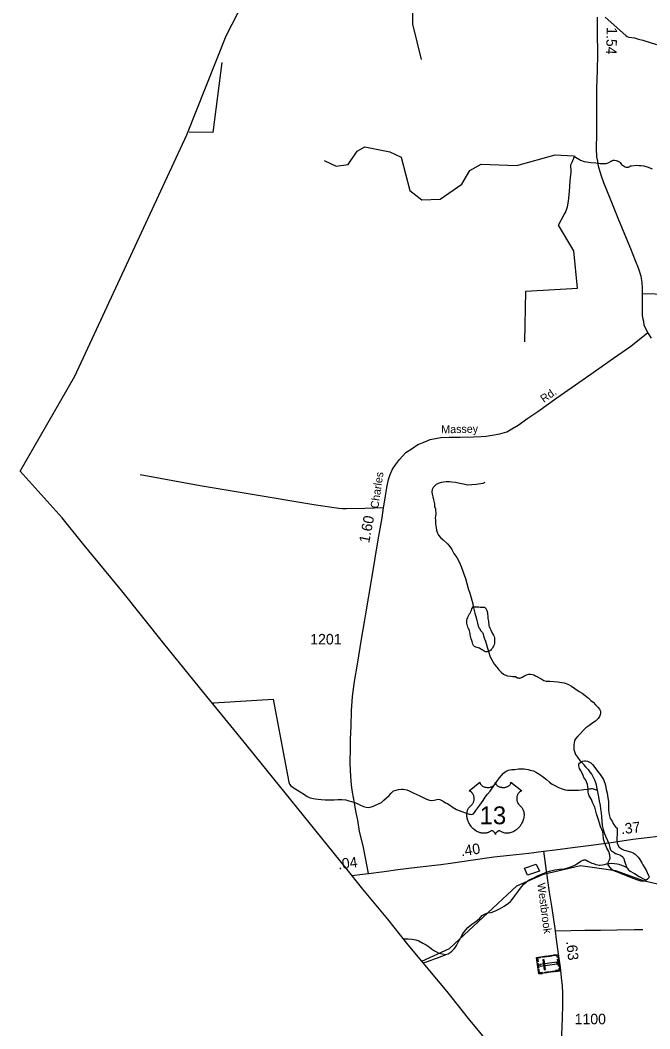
# Model space of a CAD drawing. Extents: x 2206922 to 2357709, y 510027 to 673830.
# Drawn here: x 2206922 to 2214408, y 553694 to 565687 of the extents above; entities that cross this region are included whole.
import ezdxf

# ---------------------------------------------------------------- set-up
doc = ezdxf.new("R2010")
doc.units = 0
for name, color, linetype in [('Exist Boundary Political CountyLine', 7, 'Continuous'), ('Exist Cultural Cemetery CELL', 7, 'Continuous'), ('Exist Hydrographic Creek Single Shore', 7, 'Continuous'), ('Exist Hydrographic Misc Water Feature', 7, 'Continuous'), ('Exist Road Non-System Type 51', 7, 'Continuous'), ('Exist Road Primary US Attributed', 7, 'Continuous'), ('Exist Road Primary US Mileage Hundredths English Label', 7, 'Continuous'), ('Exist Road Primary US Shield CELL', 7, 'Continuous'), ('Exist Road Primary US Shield Number Label', 7, 'Continuous'), ('Exist Road Secondary Mileage Hundredths English Label', 7, 'Continuous'), ('Exist Road Secondary Type 51 Attributed', 7, 'Continuous'), ('Exist Road Secondary Type 51 Label', 7, 'Continuous'), ('Exist Road Secondary Type 51 Number Label', 7, 'Continuous')]:
    doc.layers.add(name, color=color, linetype=linetype)

msp = doc.modelspace()

# ---------------------------------------------------------------- linework, layer by layer
at = {"layer": 'Exist Boundary Political CountyLine'}
for points in [[(2206922, 560323), (2207573, 561455), (2208904, 564324), (2209371, 565502), (2211400, 569449), (2211565, 569769), (2211884, 570357), (2214893, 570378), (2215648, 570384)], [(2225101, 538040), (2218799, 545711), (2217828, 546923), (2217376, 547429), (2215140, 550249), (2214180, 551436), (2213926, 551742), (2212977, 552913), (2212501, 553514), (2212251, 553818), (2211999, 554136), (2211771, 554406), (2211519, 554714), (2211295, 554997), (2210995, 555354), (2210793, 555609), (2209571, 557124), (2209107, 557689), (2208629, 558275), (2208129, 558903), (2207662, 559468), (2207422, 559770), (2206922, 560323)]]:
    msp.add_lwpolyline(points, dxfattribs=at)
at = {"layer": 'Exist Cultural Cemetery CELL'}
for points in [[(2213089, 554346), (2213061, 554543), (2213313, 554579), (2213341, 554382)], [(2213317, 554546), (2213306, 554545), (2213303, 554566), (2213263, 554561), (2213261, 554572), (2213313, 554579)], [(2213104, 554549), (2213105, 554538), (2213073, 554534), (2213079, 554493), (2213068, 554492), (2213061, 554543)], [(2213078, 554419), (2213071, 554471), (2213082, 554472), (2213090, 554421)], [(2213102, 554458), (2213105, 554440), (2213306, 554468), (2213303, 554487)], [(2213178, 554548), (2213135, 554542), (2213133, 554553), (2213176, 554560)], [(2213150, 554396), (2213169, 554399), (2213152, 554515), (2213134, 554513)], [(2213243, 554558), (2213200, 554551), (2213198, 554563), (2213241, 554569)], [(2213321, 554437), (2213309, 554521), (2213321, 554523), (2213333, 554439)], [(2213132, 554352), (2213130, 554363), (2213098, 554359), (2213092, 554399), (2213081, 554397), (2213089, 554346)], [(2213205, 554363), (2213162, 554356), (2213161, 554368), (2213203, 554374)], [(2213272, 554372), (2213229, 554366), (2213227, 554377), (2213270, 554383)], [(2213336, 554415), (2213325, 554413), (2213328, 554391), (2213288, 554386), (2213289, 554375), (2213341, 554382)]]:
    msp.add_lwpolyline(points, close=True, dxfattribs=at)
at = {"layer": 'Exist Hydrographic Creek Single Shore'}
for points in [[(2211692, 565220), (2211592, 565639), (2211589, 565663), (2211592, 566699)], [(2213877, 565721), (2214121, 565506), (2214139, 565493), (2214157, 565485), (2214227, 565477), (2214273, 565463), (2214323, 565450), (2214486, 565399)], [(2210536, 564018), (2210678, 563953), (2210820, 563970), (2210927, 564128), (2211018, 564179), (2211318, 564123), (2211452, 564058), (2211555, 563660), (2211697, 563552), (2211914, 563560), (2212171, 563739), (2212269, 563898), (2212402, 563974), (2212827, 563959), (2213284, 564087), (2213501, 564073), (2213520, 564069)], [(2213513, 564065), (2213523, 564059), (2213571, 564029), (2213582, 564023), (2213628, 564008), (2213706, 563994), (2213766, 563989), (2213818, 563983), (2213856, 563981), (2213872, 563981), (2213888, 563984), (2213902, 563988), (2213920, 563996), (2213947, 564012), (2213959, 564018), (2213973, 564022), (2213989, 564022), (2214007, 564020), (2214021, 564016), (2214037, 564008), (2214048, 564003), (2214055, 563993), (2214071, 563971), (2214094, 563955), (2214114, 563943), (2214128, 563939), (2214140, 563939), (2214154, 563941), (2214170, 563949), (2214180, 563954), (2214190, 563956), (2214248, 563962), (2214280, 563960), (2214302, 563960), (2214332, 563957), (2214376, 563943), (2214406, 563933), (2214436, 563919)], [(2211696, 554498), (2212025, 554650), (2212828, 555394), (2213144, 555532), (2213584, 555635), (2214001, 555577), (2214327, 555456), (2214602, 555392), (2214744, 555317), (2214820, 555243), (2214913, 555044), (2214914, 554795), (2214874, 554651), (2214901, 554369), (2214952, 554194), (2215019, 554120), (2215145, 554039), (2215429, 553915), (2215554, 553824), (2215754, 553827)]]:
    msp.add_lwpolyline(points, dxfattribs=at)
at = {"layer": 'Exist Hydrographic Misc Water Feature'}
for points in [[(2209318, 565183), (2209213, 564353), (2208930, 564355)], [(2212921, 561862), (2212932, 562465), (2213548, 562502), (2213503, 562943), (2213323, 563248), (2213390, 563376), (2213406, 563402), (2213429, 563469), (2213441, 563535), (2213454, 563649), (2213456, 563710), (2213462, 563775), (2213473, 563885), (2213468, 563965), (2213484, 563999), (2213513, 564065)], [(2212447, 560189), (2212423, 560179), (2212399, 560175), (2212343, 560165), (2212241, 560160), (2212211, 560166), (2212151, 560179), (2212097, 560189), (2212054, 560192), (2212027, 560198), (2211988, 560196), (2211956, 560194), (2211927, 560190), (2211891, 560179), (2211869, 560167), (2211845, 560143), (2211833, 560129), (2211821, 560107), (2211816, 560079), (2211820, 560051), (2211830, 560019), (2211836, 559985), (2211846, 559937), (2211849, 559905), (2211859, 559877), (2211864, 559815), (2211855, 559769), (2211858, 559740), (2211860, 559697), (2211867, 559651), (2211870, 559622), (2211883, 559586), (2211897, 559564), (2211919, 559536), (2211949, 559508), (2212002, 559462), (2212030, 559427), (2212052, 559393), (2212078, 559347), (2212113, 559297), (2212141, 559247), (2212166, 559190), (2212190, 559124), (2212215, 559050), (2212233, 558990), (2212249, 558930), (2212266, 558873), (2212282, 558819), (2212303, 558749), (2212309, 558713)], [(2212489, 558180), (2212473, 558176), (2212456, 558178), (2212440, 558184), (2212426, 558192), (2212414, 558202), (2212400, 558210), (2212384, 558218), (2212368, 558222), (2212354, 558227), (2212338, 558233), (2212324, 558241), (2212312, 558253), (2212304, 558267), (2212298, 558283), (2212294, 558299), (2212290, 558313), (2212283, 558329), (2212280, 558345), (2212276, 558361), (2212271, 558377), (2212271, 558393), (2212269, 558411), (2212265, 558425), (2212259, 558441), (2212252, 558454), (2212244, 558471), (2212239, 558487), (2212235, 558501), (2212232, 558518), (2212232, 558535), (2212234, 558551), (2212238, 558567), (2212244, 558582), (2212250, 558596), (2212258, 558611), (2212265, 558627), (2212275, 558639), (2212281, 558655), (2212287, 558671), (2212291, 558687), (2212309, 558713)], [(2212309, 558713), (2212325, 558713), (2212341, 558713), (2212357, 558713), (2212375, 558711), (2212391, 558709), (2212407, 558708), (2212423, 558708), (2212441, 558708), (2212453, 558698), (2212461, 558684), (2212469, 558668), (2212475, 558654), (2212479, 558638), (2212479, 558622), (2212481, 558604), (2212482, 558588), (2212482, 558572), (2212484, 558556), (2212488, 558540), (2212490, 558524), (2212492, 558506), (2212494, 558490), (2212498, 558474), (2212505, 558460), (2212512, 558446), (2212519, 558431), (2212527, 558417), (2212535, 558400), (2212543, 558387), (2212549, 558373), (2212557, 558357), (2212560, 558341), (2212561, 558325), (2212563, 558309), (2212562, 558293), (2212560, 558275), (2212556, 558261), (2212548, 558245), (2212540, 558231), (2212532, 558217), (2212522, 558203), (2212512, 558191), (2212489, 558180)], [(2212309, 558713), (2212313, 558699), (2212329, 558637), (2212346, 558569), (2212352, 558549), (2212358, 558517), (2212368, 558482), (2212379, 558457), (2212389, 558440), (2212395, 558430), (2212405, 558420), (2212419, 558408), (2212423, 558400), (2212427, 558388), (2212435, 558352), (2212454, 558304), (2212472, 558246), (2212489, 558180)], [(2212489, 558180), (2212511, 558117), (2212529, 558081), (2212563, 558027), (2212587, 557993), (2212614, 557963), (2212642, 557934), (2212668, 557912), (2212686, 557902), (2212714, 557892), (2212756, 557887), (2212776, 557884), (2212788, 557885), (2212800, 557885), (2212811, 557883), (2212816, 557879), (2212835, 557869), (2212846, 557867), (2212854, 557865), (2212864, 557865), (2212876, 557869), (2212891, 557875), (2212910, 557888), (2212940, 557904), (2212970, 557910), (2212990, 557910), (2213012, 557906), (2213030, 557902), (2213050, 557892), (2213074, 557881), (2213099, 557865), (2213124, 557851), (2213146, 557835), (2213177, 557829), (2213220, 557826), (2213267, 557822), (2213313, 557818), (2213361, 557812), (2213391, 557807), (2213433, 557793), (2213475, 557770), (2213515, 557740), (2213569, 557704), (2213605, 557684), (2213640, 557657), (2213680, 557625), (2213708, 557599), (2213734, 557577), (2213762, 557547), (2213791, 557518), (2213809, 557494), (2213821, 557470), (2213823, 557448), (2213819, 557428), (2213811, 557406), (2213793, 557384), (2213762, 557352), (2213731, 557333), (2213700, 557309), (2213684, 557297), (2213648, 557273), (2213614, 557240), (2213582, 557206), (2213551, 557172), (2213525, 557140), (2213513, 557122), (2213507, 557094), (2213503, 557072), (2213504, 557040), (2213506, 557016), (2213512, 556990), (2213524, 556956), (2213549, 556922), (2213577, 556886), (2213593, 556869)], [(2209220, 557552), (2209220, 557570), (2209931, 557613), (2210118, 556625), (2210124, 556603), (2210141, 556583), (2210169, 556563), (2210249, 556512), (2210301, 556478), (2210333, 556458), (2210371, 556442), (2210431, 556427), (2210501, 556419), (2210550, 556418), (2210611, 556418), (2210657, 556417), (2210699, 556421), (2210747, 556421), (2210794, 556416), (2210829, 556406), (2210861, 556396), (2210900, 556384), (2210928, 556371), (2210970, 556353), (2211004, 556337), (2211034, 556329), (2211058, 556327), (2211084, 556330), (2211110, 556338), (2211140, 556350), (2211189, 556372), (2211217, 556386), (2211247, 556411), (2211279, 556441), (2211307, 556469), (2211331, 556497), (2211344, 556509), (2211362, 556522), (2211392, 556532), (2211418, 556538), (2211454, 556542), (2211474, 556542), (2211496, 556540), (2211520, 556535), (2211548, 556525), (2211594, 556501), (2211629, 556485), (2211681, 556460), (2211723, 556440), (2211753, 556426), (2211787, 556412), (2211809, 556409), (2211843, 556411), (2211875, 556419), (2211893, 556423), (2211913, 556421), (2211929, 556413), (2211949, 556401), (2211979, 556382), (2212001, 556374), (2212071, 556326), (2212109, 556303), (2212171, 556279), (2212216, 556261), (2212248, 556252), (2212262, 556248), (2212274, 556246), (2212290, 556244), (2212300, 556246), (2212312, 556252), (2212322, 556266), (2212340, 556288), (2212385, 556353), (2212425, 556409), (2212452, 556447), (2212478, 556483), (2212508, 556521), (2212560, 556595), (2212595, 556646), (2212621, 556678), (2212645, 556706), (2212668, 556734), (2212700, 556756), (2212726, 556771), (2212766, 556777), (2212804, 556779), (2212848, 556784), (2212914, 556784), (2212960, 556776), (2212984, 556768), (2213024, 556761), (2213060, 556743), (2213100, 556719), (2213144, 556688), (2213179, 556658), (2213215, 556626), (2213247, 556604), (2213279, 556585), (2213321, 556565), (2213367, 556549)], [(2213673, 556545), (2213671, 556571), (2213665, 556599), (2213649, 556649), (2213624, 556681), (2213614, 556705), (2213604, 556733), (2213583, 556769), (2213572, 556791), (2213563, 556820), (2213565, 556840), (2213571, 556852), (2213593, 556869)], [(2213593, 556869), (2213607, 556877), (2213631, 556881), (2213643, 556879), (2213667, 556877), (2213707, 556857), (2213727, 556838), (2213753, 556802), (2213785, 556756), (2213816, 556716), (2213856, 556658), (2213881, 556591), (2213889, 556539), (2213900, 556497), (2213910, 556441), (2213916, 556395), (2213916, 556345), (2213917, 556289), (2213923, 556243), (2213935, 556195), (2213962, 556162), (2213976, 556126), (2214000, 556096), (2214018, 556080), (2214021, 556050), (2214019, 556006), (2214015, 555966), (2214017, 555956), (2214019, 555896), (2214044, 555852), (2214078, 555829), (2214102, 555818), (2214124, 555813), (2214188, 555795), (2214208, 555785), (2214232, 555770), (2214258, 555748), (2214268, 555736), (2214289, 555706), (2214311, 555668), (2214323, 555642), (2214364, 555579), (2214378, 555551), (2214394, 555517), (2214398, 555501), (2214396, 555489), (2214382, 555475), (2214366, 555463)], [(2213593, 556869), (2213597, 556863), (2213615, 556843), (2213621, 556835), (2213643, 556807), (2213676, 556777), (2213696, 556746), (2213718, 556718), (2213734, 556688), (2213750, 556654), (2213763, 556624), (2213771, 556594), (2213777, 556550), (2213781, 556530)], [(2213367, 556549), (2213403, 556537), (2213431, 556532), (2213469, 556532), (2213517, 556532), (2213559, 556533), (2213595, 556535), (2213623, 556539), (2213665, 556543), (2213673, 556545)], [(2213673, 556545), (2213683, 556546), (2213697, 556549), (2213709, 556550), (2213723, 556550), (2213745, 556544), (2213781, 556530)], [(2213909, 555657), (2213915, 555680), (2213927, 555703), (2213935, 555723), (2213934, 555757), (2213920, 555801), (2213898, 555843), (2213872, 555901), (2213859, 555949), (2213855, 556003), (2213849, 556037), (2213822, 556100), (2213796, 556178), (2213775, 556250), (2213753, 556328), (2213728, 556386), (2213716, 556420), (2213688, 556463), (2213679, 556487), (2213674, 556511), (2213674, 556531), (2213673, 556545)], [(2213781, 556530), (2213785, 556510), (2213798, 556452), (2213806, 556402), (2213817, 556348), (2213823, 556308), (2213829, 556263), (2213832, 556215), (2213836, 556164), (2213842, 556113), (2213854, 556063), (2213865, 556023), (2213883, 555977), (2213903, 555933), (2213920, 555899), (2213930, 555866), (2213934, 555845), (2213938, 555832), (2213942, 555822), (2213948, 555816), (2213958, 555806), (2213970, 555798), (2213984, 555790), (2214001, 555780), (2214024, 555772), (2214050, 555762), (2214062, 555756), (2214074, 555746), (2214082, 555741), (2214088, 555731), (2214097, 555719), (2214101, 555701), (2214115, 555663), (2214121, 555645), (2214127, 555627), (2214133, 555611)], [(2211982, 554576), (2212010, 554585), (2212034, 554601), (2212055, 554617), (2212081, 554643), (2212099, 554665), (2212109, 554683), (2212130, 554724), (2212152, 554764), (2212174, 554804), (2212193, 554836), (2212221, 554872), (2212245, 554898), (2212293, 554937), (2212327, 554961), (2212355, 554981), (2212386, 555011), (2212416, 555041), (2212450, 555062), (2212480, 555074), (2212520, 555078), (2212574, 555098), (2212622, 555121), (2212677, 555153), (2212727, 555189), (2212751, 555208), (2212773, 555232), (2212804, 555274), (2212826, 555306), (2212850, 555340), (2212882, 555381), (2212910, 555412), (2212941, 555443), (2212975, 555465), (2213027, 555491), (2213079, 555516), (2213119, 555534), (2213150, 555546), (2213188, 555559), (2213230, 555571), (2213278, 555583), (2213332, 555591), (2213392, 555598), (2213432, 555608), (2213456, 555614), (2213480, 555622), (2213497, 555632), (2213516, 555639), (2213539, 555655), (2213571, 555675), (2213589, 555689), (2213595, 555693), (2213603, 555697), (2213611, 555699), (2213619, 555701), (2213627, 555703), (2213637, 555703), (2213645, 555703), (2213651, 555700), (2213671, 555688), (2213695, 555674), (2213719, 555664), (2213737, 555658), (2213765, 555648), (2213789, 555643), (2213804, 555640), (2213819, 555641), (2213844, 555643), (2213868, 555649), (2213893, 555655), (2213901, 555657), (2213909, 555657)], [(2213058, 555651), (2213096, 555568), (2212953, 555521), (2212918, 555603), (2213058, 555651)], [(2213909, 555657), (2213923, 555659), (2213957, 555662), (2213989, 555658), (2214019, 555654), (2214041, 555650), (2214047, 555648), (2214065, 555642), (2214079, 555637), (2214094, 555631), (2214111, 555623), (2214133, 555611)], [(2214366, 555463), (2214346, 555450), (2214326, 555448), (2214302, 555450), (2214252, 555466), (2214188, 555491), (2214122, 555517), (2214080, 555533), (2214034, 555552), (2213998, 555564), (2213972, 555576), (2213958, 555588), (2213919, 555632), (2213912, 555643), (2213909, 555653), (2213909, 555657)], [(2214133, 555611), (2214137, 555605), (2214154, 555585), (2214174, 555567), (2214218, 555543), (2214224, 555540), (2214280, 555506), (2214334, 555478), (2214366, 555463)], [(2211481, 554762), (2211505, 554763), (2211534, 554765), (2211582, 554758), (2211624, 554752), (2211663, 554740), (2211709, 554713), (2211747, 554691), (2211783, 554669), (2211813, 554645), (2211849, 554622), (2211873, 554608), (2211899, 554594), (2211921, 554588), (2211941, 554584), (2211982, 554576)], [(2211711, 554480), (2211754, 554491), (2211808, 554509), (2211848, 554526), (2211884, 554538), (2211935, 554558), (2211966, 554570), (2211982, 554576)]]:
    msp.add_lwpolyline(points, dxfattribs=at)
at = {"layer": 'Exist Road Non-System Type 51'}
for points in [[(2211243, 559888), (2211020, 559881), (2210800, 559878), (2210754, 559878), (2210710, 559881), (2210627, 559891), (2210414, 559924), (2209681, 560048), (2209062, 560151), (2208349, 560281)], [(2213281, 554857), (2213469, 554862), (2213634, 554867), (2213823, 554868), (2214015, 554871), (2214226, 554876), (2214326, 554876)]]:
    msp.add_lwpolyline(points, dxfattribs=at)
at = {"layer": 'Exist Road Primary US Attributed'}
for points in [[(2213142, 555805), (2213284, 555822), (2213488, 555848), (2213712, 555877), (2213974, 555912), (2214205, 555948), (2214376, 555967), (2214506, 555986), (2214641, 556007), (2214748, 556023), (2214872, 556051), (2214990, 556078), (2215059, 556092)], [(2211065, 555539), (2211250, 555565), (2211412, 555587), (2211643, 555614), (2211922, 555649), (2212040, 555663), (2212308, 555703), (2212552, 555738), (2212745, 555760), (2212969, 555784), (2213142, 555805)], [(2210868, 555515), (2210993, 555531), (2211065, 555539)]]:
    msp.add_lwpolyline(points, dxfattribs=at)
at = {"layer": 'Exist Road Primary US Shield CELL'}
msp.add_lwpolyline([(2212388, 556625), (2212389, 556620), (2212390, 556614), (2212391, 556611), (2212394, 556604), (2212399, 556597), (2212405, 556590), (2212413, 556583), (2212418, 556580), (2212427, 556575), (2212437, 556571), (2212448, 556568), (2212459, 556566), (2212472, 556564), (2212484, 556564), (2212497, 556565), (2212512, 556568), (2212519, 556570), (2212526, 556572), (2212533, 556575), (2212541, 556579), (2212547, 556583), (2212552, 556587), (2212559, 556593), (2212564, 556600), (2212566, 556604), (2212568, 556607), (2212571, 556615), (2212572, 556619), (2212572, 556626), (2212573, 556620), (2212573, 556616), (2212574, 556612), (2212576, 556609), (2212579, 556603), (2212582, 556599), (2212587, 556592), (2212591, 556588), (2212594, 556586), (2212603, 556580), (2212613, 556575), (2212618, 556572), (2212623, 556571), (2212630, 556569), (2212637, 556567), (2212643, 556566), (2212650, 556565), (2212657, 556564), (2212663, 556564), (2212670, 556564), (2212676, 556565), (2212683, 556565), (2212690, 556567), (2212696, 556568), (2212704, 556570), (2212711, 556572), (2212717, 556575), (2212725, 556579), (2212731, 556583), (2212736, 556587), (2212742, 556592), (2212747, 556598), (2212750, 556603), (2212752, 556608), (2212754, 556612), (2212756, 556618), (2212756, 556622), (2212756, 556626), (2212885, 556523), (2212882, 556522), (2212875, 556519), (2212869, 556516), (2212860, 556509), (2212857, 556506), (2212853, 556502), (2212849, 556499), (2212846, 556495), (2212843, 556490), (2212839, 556485), (2212836, 556479), (2212834, 556474), (2212830, 556464), (2212828, 556457), (2212827, 556452), (2212825, 556440), (2212825, 556435), (2212825, 556429), (2212825, 556424), (2212825, 556418), (2212826, 556412), (2212827, 556407), (2212829, 556401), (2212831, 556394), (2212834, 556387), (2212840, 556376), (2212848, 556365), (2212853, 556358), (2212858, 556353), (2212866, 556346), (2212870, 556342), (2212875, 556337), (2212883, 556328), (2212887, 556324), (2212890, 556319), (2212893, 556314), (2212896, 556308), (2212899, 556303), (2212903, 556292), (2212906, 556282), (2212908, 556276), (2212910, 556263), (2212911, 556257), (2212912, 556245), (2212912, 556230), (2212911, 556216), (2212908, 556199), (2212906, 556189), (2212903, 556178), (2212900, 556168), (2212894, 556153), (2212888, 556143), (2212882, 556130), (2212877, 556123), (2212872, 556115), (2212865, 556105), (2212857, 556095), (2212848, 556085), (2212840, 556077), (2212830, 556068), (2212824, 556063), (2212815, 556057), (2212803, 556049), (2212792, 556042), (2212782, 556037), (2212773, 556033), (2212761, 556029), (2212742, 556024), (2212735, 556022), (2212727, 556021), (2212720, 556020), (2212712, 556020), (2212702, 556020), (2212692, 556021), (2212683, 556022), (2212673, 556024), (2212663, 556027), (2212653, 556031), (2212644, 556035), (2212628, 556045), (2212623, 556048), (2212621, 556049), (2212615, 556049), (2212609, 556048), (2212603, 556045), (2212599, 556043), (2212595, 556040), (2212591, 556037), (2212587, 556033), (2212584, 556030), (2212581, 556027), (2212577, 556020), (2212575, 556017), (2212574, 556012), (2212572, 556006), (2212570, 556014), (2212568, 556019), (2212565, 556024), (2212562, 556028), (2212558, 556033), (2212554, 556037), (2212549, 556041), (2212544, 556044), (2212539, 556046), (2212536, 556047), (2212531, 556049), (2212527, 556049), (2212524, 556049), (2212520, 556048), (2212514, 556044), (2212509, 556040), (2212503, 556036), (2212495, 556032), (2212490, 556030), (2212484, 556027), (2212477, 556025), (2212469, 556023), (2212461, 556021), (2212453, 556020), (2212446, 556020), (2212439, 556019), (2212432, 556019), (2212425, 556020), (2212417, 556021), (2212407, 556022), (2212399, 556024), (2212391, 556026), (2212382, 556029), (2212373, 556032), (2212361, 556038), (2212353, 556042), (2212340, 556049), (2212325, 556060), (2212314, 556069), (2212305, 556076), (2212293, 556089), (2212286, 556097), (2212275, 556111), (2212267, 556122), (2212263, 556130), (2212256, 556142), (2212252, 556150), (2212247, 556161), (2212244, 556172), (2212240, 556182), (2212239, 556188), (2212236, 556199), (2212235, 556207), (2212233, 556218), (2212232, 556229), (2212232, 556239), (2212233, 556248), (2212234, 556258), (2212235, 556269), (2212237, 556278), (2212239, 556285), (2212242, 556293), (2212246, 556302), (2212250, 556310), (2212254, 556317), (2212259, 556325), (2212264, 556331), (2212271, 556338), (2212277, 556345), (2212284, 556350), (2212291, 556357), (2212295, 556362), (2212300, 556368), (2212303, 556374), (2212306, 556379), (2212310, 556386), (2212313, 556392), (2212316, 556400), (2212317, 556406), (2212319, 556414), (2212320, 556422), (2212320, 556431), (2212320, 556438), (2212319, 556447), (2212317, 556456), (2212315, 556463), (2212312, 556472), (2212309, 556478), (2212304, 556486), (2212298, 556494), (2212293, 556501), (2212287, 556506), (2212282, 556511), (2212276, 556514), (2212270, 556518), (2212264, 556521), (2212260, 556523)], close=True, dxfattribs=at)
at = {"layer": 'Exist Road Secondary Type 51 Attributed'}
for points in [[(2214322, 562436), (2214321, 562495), (2214316, 562566), (2214303, 562640), (2214289, 562690), (2214273, 562737), (2214237, 562825), (2214182, 562968), (2214129, 563091), (2214036, 563322), (2213950, 563537), (2213862, 563754), (2213831, 563843), (2213798, 563952), (2213788, 564010), (2213779, 564064), (2213774, 564162), (2213779, 564334), (2213779, 564634), (2213779, 564884), (2213786, 565085), (2213789, 565286), (2213784, 565537), (2213784, 565724)], [(2214322, 562436), (2214776, 562426), (2215100, 562428), (2215183, 562436), (2215263, 562455), (2215391, 562503), (2215575, 562637), (2215977, 562911), (2215987, 562920), (2216368, 563135), (2216491, 563202), (2216593, 563256), (2217047, 563468), (2217204, 563531), (2217345, 563595), (2218125, 563920), (2218600, 564169), (2218696, 564233), (2218745, 564306)], [(2214385, 561974), (2214361, 562018), (2214341, 562061), (2214336, 562106), (2214330, 562131), (2214322, 562176), (2214322, 562242), (2214321, 562330), (2214322, 562436)], [(2211065, 555539), (2211032, 555709), (2210998, 555869), (2210958, 556039), (2210935, 556174), (2210913, 556281), (2210896, 556379), (2210873, 556509), (2210860, 556589), (2210852, 556693), (2210846, 556849), (2210849, 557043), (2210848, 557139), (2210858, 557293), (2210861, 557474), (2210874, 557644), (2210896, 557822), (2210933, 558030), (2210981, 558325), (2211015, 558532), (2211031, 558628), (2211106, 559074), (2211180, 559508), (2211226, 559768), (2211243, 559888), (2211260, 560002), (2211282, 560132), (2211301, 560225), (2211322, 560286), (2211349, 560347), (2211383, 560401), (2211431, 560462), (2211508, 560547), (2211582, 560596), (2211649, 560643), (2211732, 560674), (2211798, 560700), (2211859, 560712), (2211925, 560725), (2212023, 560729), (2212153, 560730), (2212311, 560733), (2212401, 560736), (2212463, 560741), (2212533, 560752), (2212626, 560767), (2212706, 560794), (2212767, 560826), (2212842, 560871), (2212959, 560954), (2213077, 561033), (2213304, 561195), (2213526, 561352), (2213775, 561525), (2213975, 561669), (2214183, 561812), (2214385, 561974)], [(2214428, 561905), (2214385, 561974)], [(2213142, 555805), (2213165, 555658), (2213197, 555431), (2213213, 555319), (2213238, 555154), (2213258, 555021), (2213281, 554857), (2213295, 554755), (2213318, 554586), (2213342, 554422), (2213358, 554267), (2213365, 554210), (2213368, 554109), (2213368, 553973), (2213366, 553827), (2213360, 553713), (2213353, 553552), (2213347, 553386), (2213341, 553230), (2213340, 553087), (2213335, 552876), (2213329, 552776), (2213332, 552602), (2213336, 552471)]]:
    msp.add_lwpolyline(points, dxfattribs=at)

# ---------------------------------------------------------------- texts
at = {"layer": 'Exist Road Primary US Mileage Hundredths English Label'}
for s, rotation, p in [('.37', 6.5857, (2214071, 556007)), ('.40', 8.2804, (2212168, 555745)), ('.04', 7.2792, (2210708, 555588))]:
    msp.add_text(s, height=125, rotation=rotation, dxfattribs=at).set_placement(p)
at = {"layer": 'Exist Road Primary US Shield Number Label'}
msp.add_text('13', height=212.5, dxfattribs=at).set_placement((2212384, 556126))
at = {"layer": 'Exist Road Secondary Mileage Hundredths English Label'}
for s, rotation, p in [('1.54', 268.3342, (2213896, 565605)), ('1.60', 79.139, (2211071, 559463)), ('.63', 276.0025, (2213414, 554733))]:
    msp.add_text(s, height=125, rotation=rotation, dxfattribs=at).set_placement(p)
at = {"layer": 'Exist Road Secondary Type 51 Label'}
for s, rotation, p in [('Rd.', 34.8114, (2213148, 561134)), ('Massey', 1.0873, (2211929, 560774)), ('Charles', 81.6715, (2211179, 559876)), ('Westbrook', 277.6315, (2213069, 555422))]:
    msp.add_text(s, height=95, rotation=rotation, dxfattribs=at).set_placement(p)
at = {"layer": 'Exist Road Secondary Type 51 Number Label'}
for s, p in [('1201', (2210371, 558264)), ('1100', (2213514, 553748))]:
    msp.add_text(s, height=125, dxfattribs=at).set_placement(p)

doc.saveas('drawing.dxf')
